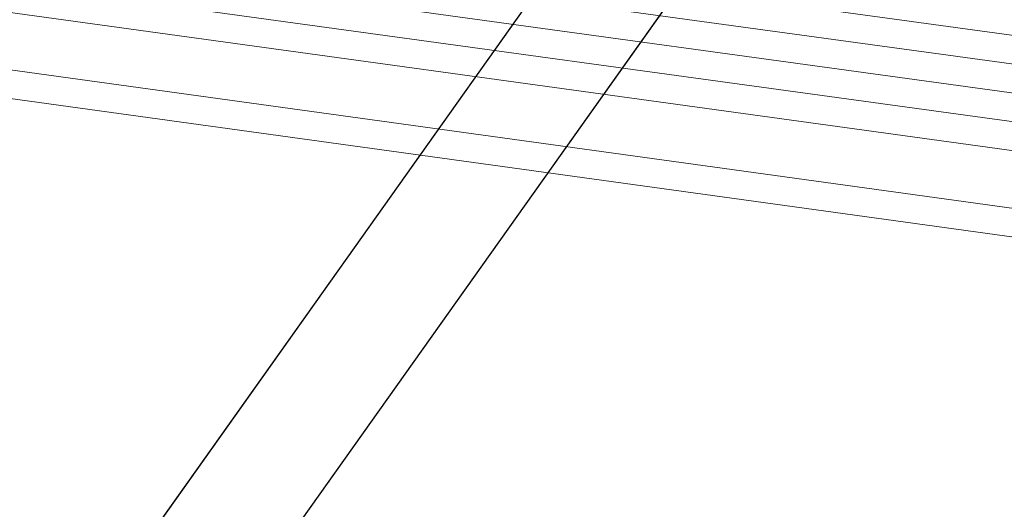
# Model space of a CAD drawing. Header units: metres. Extents: x -502 to 161, y -108 to 174.
# Tile 326 of 656: x -161.821 to -160.098, y -34.557 to -33.701. Entities that reach past the tile are written whole.
import ezdxf

# ---------------------------------------------------------------- set-up
doc = ezdxf.new("R2010")
doc.units = ezdxf.units.M
doc.header["$LTSCALE"] = 0.1
doc.linetypes.add('125', pattern=[101.6, 100.001, -1.599])
for name, color, linetype in [('BRI31-005.05-5p02-Koordinierung Lageplan 4. BA ZOB West 2022-06-15', 7, 'Continuous'), ('BRI31-005.06-5f07-Koordinierung Lageplan 4. BA ZOB Fernbusbahnh', 7, 'Continuous'), ('BRI32-005.02-5f05-Koordinierung Schemaplan 4 BA ZOB Teilbereich', 7, 'Continuous'), ('BRI32-005.03-5f06-Koordinierung Schemaplan 4 BA ZOB Teilbereich 2 Ost - Bahnhofsallee 2023-01-21', 7, 'Continuous')]:
    doc.layers.add(name, color=color, linetype=linetype)

msp = doc.modelspace()

# ---------------------------------------------------------------- linework, layer by layer
at = {"layer": 'BRI31-005.05-5p02-Koordinierung Lageplan 4. BA ZOB West 2022-06-15', "color": 7, "linetype": '125', "lineweight": 18, "transparency": 33554687}
for p, q in [((-157.6989, -29.1182), (-161.9575, -35.1174)), ((-157.488, -29.1668), (-161.7944, -35.2331))]:
    msp.add_line(p, q, dxfattribs=at)
at = {"layer": 'BRI31-005.05-5p02-Koordinierung Lageplan 4. BA ZOB West 2022-06-15', "color": 7, "linetype": 'Continuous', "lineweight": 25, "transparency": 33554687}
for p, q in [((-157.6989, -29.1182), (-161.9575, -35.1174)), ((-157.488, -29.1668), (-161.7944, -35.2331))]:
    msp.add_line(p, q, dxfattribs=at)
at = {"layer": 'BRI31-005.05-5p02-Koordinierung Lageplan 4. BA ZOB West 2022-06-15', "color": 7, "linetype": 'Continuous', "lineweight": 18, "transparency": 33554687}
for p, q in [((-157.6989, -29.1182), (-161.9575, -35.1174)), ((-157.488, -29.1668), (-161.7944, -35.2331))]:
    msp.add_line(p, q, dxfattribs=at)
at = {"layer": 'BRI31-005.05-5p02-Koordinierung Lageplan 4. BA ZOB West 2022-06-15', "color": 7, "linetype": 'Continuous', "lineweight": 13, "transparency": 33554687, "flags": 128}
for points in [[(-61.4607, -16.5864), (-61.8897, -16.6374), (-64.7977, -17.1214), (-67.0607, -17.4024), (-81.2017, -19.8844), (-82.4047, -20.0944), (-83.9877, -20.4244), (-88.8627, -21.4434), (-93.5517, -22.1034), (-96.7747, -22.7744), (-98.7387, -23.1544), (-104.2827, -24.3054), (-104.8547, -24.4124), (-122.5527, -27.6954), (-126.0837, -28.3604), (-137.5657, -30.5304), (-151.2777, -33.1004), (-152.1027, -33.2544), (-156.9617, -34.1564), (-163.4937, -33.2604), (-174.4077, -31.6304), (-178.4347, -30.9304)], [(-178.4417, -30.9794), (-174.4147, -31.6794), (-163.5007, -33.3094), (-156.9607, -34.2074), (-152.0937, -33.3034), (-151.2687, -33.1494), (-137.5567, -30.5794), (-126.0747, -28.4094), (-122.5437, -27.7444), (-104.8457, -24.4614), (-104.2727, -24.3544), (-98.7287, -23.2034), (-96.7647, -22.8234), (-93.5427, -22.1524), (-88.8537, -21.4924), (-83.9777, -20.4734), (-82.3957, -20.1434), (-81.1927, -19.9334), (-67.0537, -17.4514), (-64.7907, -17.1704), (-61.8827, -16.6874), (-61.4547, -16.6364)], [(-61.4487, -16.6864), (-61.8757, -16.7374), (-64.7837, -17.2194), (-67.0467, -17.5004), (-81.1837, -19.9824), (-82.3867, -20.1924), (-83.9677, -20.5224), (-88.8447, -21.5414), (-93.5337, -22.2014), (-96.7547, -22.8724), (-98.7187, -23.2524), (-104.2627, -24.4034), (-104.8367, -24.5104), (-122.5347, -27.7934), (-126.0657, -28.4584), (-137.5477, -30.6284), (-151.2597, -33.1984), (-152.0847, -33.3524), (-156.9597, -34.2584), (-163.5077, -33.3584), (-174.4217, -31.7284), (-178.4487, -31.0284)], [(-178.4557, -31.0774), (-174.4287, -31.7774), (-163.5147, -33.4074), (-156.9587, -34.3094), (-152.0757, -33.4014), (-151.2507, -33.2474), (-137.5387, -30.6774), (-126.0567, -28.5074), (-122.5257, -27.8424), (-104.8277, -24.5594), (-104.2527, -24.4524), (-98.7087, -23.3014), (-96.7447, -22.9214), (-93.5247, -22.2504), (-88.8357, -21.5904), (-83.9577, -20.5714), (-82.3777, -20.2414), (-81.1747, -20.0314), (-67.0397, -17.5494), (-64.7767, -17.2684), (-61.8687, -16.7874), (-61.4427, -16.7364)], [(-178.4627, -31.1264), (-174.4357, -31.8264), (-163.5217, -33.4564), (-156.9577, -34.3604), (-152.0667, -33.4504), (-151.2417, -33.2964), (-137.5297, -30.7264), (-126.0477, -28.5564), (-122.5167, -27.8914), (-104.8187, -24.6084), (-104.2427, -24.5014), (-98.6987, -23.3504), (-96.7347, -22.9704), (-93.5157, -22.2994), (-88.8267, -21.6394), (-83.9477, -20.6204), (-82.3687, -20.2904), (-81.1657, -20.0804), (-67.0327, -17.5984), (-64.7697, -17.3174), (-61.8617, -16.8374), (-61.4367, -16.7864)], [(-96.7147, -23.0684), (-98.6787, -23.4484), (-104.2227, -24.5994), (-104.8007, -24.7064), (-122.4987, -27.9894), (-126.0287, -28.6544), (-137.5117, -30.8244), (-151.2237, -33.3944), (-152.0487, -33.5484), (-156.9557, -34.4624), (-163.5357, -33.5544), (-174.4497, -31.9244), (-178.4697, -31.1754)], [(-96.7047, -23.1184), (-98.6687, -23.4984), (-104.2127, -24.6474), (-104.7917, -24.7554), (-122.4897, -28.0384), (-126.0197, -28.7034), (-137.5027, -30.8734), (-151.2147, -33.4434), (-152.0397, -33.5974), (-156.9547, -34.5134), (-163.5427, -33.6034), (-174.4567, -31.9734), (-178.4767, -31.2244)]]:
    msp.add_lwpolyline(points, dxfattribs=at)
at = {"layer": 'BRI31-005.06-5f07-Koordinierung Lageplan 4. BA ZOB Fernbusbahnh', "color": 7, "linetype": 'Continuous', "lineweight": 9, "transparency": 33554687, "flags": 128}
for points in [[(-61.4607, -16.5864), (-61.8897, -16.6374), (-64.7977, -17.1214), (-67.0607, -17.4024), (-81.2017, -19.8844), (-82.4047, -20.0944), (-83.9877, -20.4244), (-88.8627, -21.4434), (-93.5517, -22.1034), (-96.7747, -22.7744), (-98.7387, -23.1544), (-104.2827, -24.3054), (-104.8547, -24.4124), (-122.5527, -27.6954), (-126.0837, -28.3604), (-137.5657, -30.5304), (-151.2777, -33.1004), (-152.1027, -33.2544), (-156.9617, -34.1564), (-163.4937, -33.2604), (-174.4077, -31.6304), (-178.4347, -30.9304)], [(-178.4417, -30.9794), (-174.4147, -31.6794), (-163.5007, -33.3094), (-156.9607, -34.2074), (-152.0937, -33.3034), (-151.2687, -33.1494), (-137.5567, -30.5794), (-126.0747, -28.4094), (-122.5437, -27.7444), (-104.8457, -24.4614), (-104.2727, -24.3544), (-98.7287, -23.2034), (-96.7647, -22.8234), (-93.5427, -22.1524), (-88.8537, -21.4924), (-83.9777, -20.4734), (-82.3957, -20.1434), (-81.1927, -19.9334), (-67.0537, -17.4514), (-64.7907, -17.1704), (-61.8827, -16.6874), (-61.4547, -16.6364)], [(-61.4487, -16.6864), (-61.8757, -16.7374), (-64.7837, -17.2194), (-67.0467, -17.5004), (-81.1837, -19.9824), (-82.3867, -20.1924), (-83.9677, -20.5224), (-88.8447, -21.5414), (-93.5337, -22.2014), (-96.7547, -22.8724), (-98.7187, -23.2524), (-104.2627, -24.4034), (-104.8367, -24.5104), (-122.5347, -27.7934), (-126.0657, -28.4584), (-137.5477, -30.6284), (-151.2597, -33.1984), (-152.0847, -33.3524), (-156.9597, -34.2584), (-163.5077, -33.3584), (-174.4217, -31.7284), (-178.4487, -31.0284)], [(-178.4557, -31.0774), (-174.4287, -31.7774), (-163.5147, -33.4074), (-156.9587, -34.3094), (-152.0757, -33.4014), (-151.2507, -33.2474), (-137.5387, -30.6774), (-126.0567, -28.5074), (-122.5257, -27.8424), (-104.8277, -24.5594), (-104.2527, -24.4524), (-98.7087, -23.3014), (-96.7447, -22.9214), (-93.5247, -22.2504), (-88.8357, -21.5904), (-83.9577, -20.5714), (-82.3777, -20.2414), (-81.1747, -20.0314), (-67.0397, -17.5494), (-64.7767, -17.2684), (-61.8687, -16.7874), (-61.4427, -16.7364)], [(-178.4627, -31.1264), (-174.4357, -31.8264), (-163.5217, -33.4564), (-156.9577, -34.3604), (-152.0667, -33.4504), (-151.2417, -33.2964), (-137.5297, -30.7264), (-126.0477, -28.5564), (-122.5167, -27.8914), (-104.8187, -24.6084), (-104.2427, -24.5014), (-98.6987, -23.3504), (-96.7347, -22.9704), (-93.5157, -22.2994), (-88.8267, -21.6394), (-83.9477, -20.6204), (-82.3687, -20.2904), (-81.1657, -20.0804), (-67.0327, -17.5984), (-64.7697, -17.3174), (-61.8617, -16.8374), (-61.4367, -16.7864)], [(-96.7147, -23.0684), (-98.6787, -23.4484), (-104.2227, -24.5994), (-104.8007, -24.7064), (-122.4987, -27.9894), (-126.0287, -28.6544), (-137.5117, -30.8244), (-151.2237, -33.3944), (-152.0487, -33.5484), (-156.9557, -34.4624), (-163.5357, -33.5544), (-174.4497, -31.9244), (-178.4697, -31.1754)], [(-96.7047, -23.1184), (-98.6687, -23.4984), (-104.2127, -24.6474), (-104.7917, -24.7554), (-122.4897, -28.0384), (-126.0197, -28.7034), (-137.5027, -30.8734), (-151.2147, -33.4434), (-152.0397, -33.5974), (-156.9547, -34.5134), (-163.5427, -33.6034), (-174.4567, -31.9734), (-178.4767, -31.2244)]]:
    msp.add_lwpolyline(points, dxfattribs=at)
at = {"layer": 'BRI32-005.02-5f05-Koordinierung Schemaplan 4 BA ZOB Teilbereich', "color": 7, "linetype": 'Continuous', "lineweight": 13, "transparency": 33554687, "flags": 128}
for points in [[(-96.7147, -23.0684), (-98.6787, -23.4484), (-104.2227, -24.5994), (-104.8007, -24.7064), (-122.4987, -27.9894), (-126.0287, -28.6544), (-137.5117, -30.8244), (-151.2237, -33.3944), (-152.0487, -33.5484), (-156.9557, -34.4624), (-163.5357, -33.5544), (-174.4497, -31.9244), (-178.4697, -31.1754)], [(-96.7047, -23.1184), (-98.6687, -23.4984), (-104.2127, -24.6474), (-104.7917, -24.7554), (-122.4897, -28.0384), (-126.0197, -28.7034), (-137.5027, -30.8734), (-151.2147, -33.4434), (-152.0397, -33.5974), (-156.9547, -34.5134), (-163.5427, -33.6034), (-174.4567, -31.9734), (-178.4767, -31.2244)]]:
    msp.add_lwpolyline(points, dxfattribs=at)
at = {"layer": 'BRI32-005.03-5f06-Koordinierung Schemaplan 4 BA ZOB Teilbereich 2 Ost - Bahnhofsallee 2023-01-21', "color": 7, "linetype": 'Continuous', "lineweight": 9, "transparency": 33554687, "flags": 128}
for points in [[(-61.4607, -16.5864), (-61.8897, -16.6374), (-64.7977, -17.1214), (-67.0607, -17.4024), (-81.2017, -19.8844), (-82.4047, -20.0944), (-83.9877, -20.4244), (-88.8627, -21.4434), (-93.5517, -22.1034), (-96.7747, -22.7744), (-98.7387, -23.1544), (-104.2827, -24.3054), (-104.8547, -24.4124), (-122.5527, -27.6954), (-126.0837, -28.3604), (-137.5657, -30.5304), (-151.2777, -33.1004), (-152.1027, -33.2544), (-156.9617, -34.1564), (-163.4937, -33.2604), (-174.4077, -31.6304), (-178.4347, -30.9304)], [(-178.4417, -30.9794), (-174.4147, -31.6794), (-163.5007, -33.3094), (-156.9607, -34.2074), (-152.0937, -33.3034), (-151.2687, -33.1494), (-137.5567, -30.5794), (-126.0747, -28.4094), (-122.5437, -27.7444), (-104.8457, -24.4614), (-104.2727, -24.3544), (-98.7287, -23.2034), (-96.7647, -22.8234), (-93.5427, -22.1524), (-88.8537, -21.4924), (-83.9777, -20.4734), (-82.3957, -20.1434), (-81.1927, -19.9334), (-67.0537, -17.4514), (-64.7907, -17.1704), (-61.8827, -16.6874), (-61.4547, -16.6364)], [(-61.4487, -16.6864), (-61.8757, -16.7374), (-64.7837, -17.2194), (-67.0467, -17.5004), (-81.1837, -19.9824), (-82.3867, -20.1924), (-83.9677, -20.5224), (-88.8447, -21.5414), (-93.5337, -22.2014), (-96.7547, -22.8724), (-98.7187, -23.2524), (-104.2627, -24.4034), (-104.8367, -24.5104), (-122.5347, -27.7934), (-126.0657, -28.4584), (-137.5477, -30.6284), (-151.2597, -33.1984), (-152.0847, -33.3524), (-156.9597, -34.2584), (-163.5077, -33.3584), (-174.4217, -31.7284), (-178.4487, -31.0284)], [(-178.4557, -31.0774), (-174.4287, -31.7774), (-163.5147, -33.4074), (-156.9587, -34.3094), (-152.0757, -33.4014), (-151.2507, -33.2474), (-137.5387, -30.6774), (-126.0567, -28.5074), (-122.5257, -27.8424), (-104.8277, -24.5594), (-104.2527, -24.4524), (-98.7087, -23.3014), (-96.7447, -22.9214), (-93.5247, -22.2504), (-88.8357, -21.5904), (-83.9577, -20.5714), (-82.3777, -20.2414), (-81.1747, -20.0314), (-67.0397, -17.5494), (-64.7767, -17.2684), (-61.8687, -16.7874), (-61.4427, -16.7364)], [(-178.4627, -31.1264), (-174.4357, -31.8264), (-163.5217, -33.4564), (-156.9577, -34.3604), (-152.0667, -33.4504), (-151.2417, -33.2964), (-137.5297, -30.7264), (-126.0477, -28.5564), (-122.5167, -27.8914), (-104.8187, -24.6084), (-104.2427, -24.5014), (-98.6987, -23.3504), (-96.7347, -22.9704), (-93.5157, -22.2994), (-88.8267, -21.6394), (-83.9477, -20.6204), (-82.3687, -20.2904), (-81.1657, -20.0804), (-67.0327, -17.5984), (-64.7697, -17.3174), (-61.8617, -16.8374), (-61.4367, -16.7864)], [(-96.7147, -23.0684), (-98.6787, -23.4484), (-104.2227, -24.5994), (-104.8007, -24.7064), (-122.4987, -27.9894), (-126.0287, -28.6544), (-137.5117, -30.8244), (-151.2237, -33.3944), (-152.0487, -33.5484), (-156.9557, -34.4624), (-163.5357, -33.5544), (-174.4497, -31.9244), (-178.4697, -31.1754)], [(-96.7047, -23.1184), (-98.6687, -23.4984), (-104.2127, -24.6474), (-104.7917, -24.7554), (-122.4897, -28.0384), (-126.0197, -28.7034), (-137.5027, -30.8734), (-151.2147, -33.4434), (-152.0397, -33.5974), (-156.9547, -34.5134), (-163.5427, -33.6034), (-174.4567, -31.9734), (-178.4767, -31.2244)]]:
    msp.add_lwpolyline(points, dxfattribs=at)

doc.saveas('drawing.dxf')
